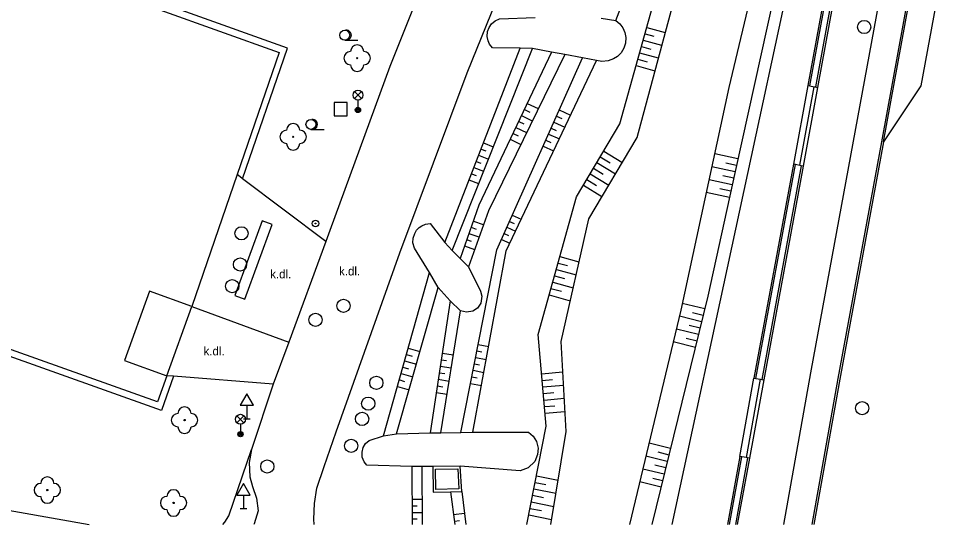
# Model space of a CAD drawing. Extents: x -598932 to -598196, y -1162207 to -1161504.
# Drawn here: x -598567.3 to -598496.9, y -1162207 to -1162168.7 of the extents above; entities that cross this region are included whole.
import ezdxf

# ---------------------------------------------------------------- set-up
doc = ezdxf.new("R2010")
doc.units = 0
for name, color, linetype in [('kanalizace - povrch.  znaky - skut. velikost', 7, 'Continuous'), ('Level 22', 7, 'Continuous'), ('Level 25', 7, 'Continuous'), ('Level 26', 7, 'Continuous'), ('Level 27', 7, 'Continuous'), ('Level 33', 7, 'Continuous'), ('Level 34', 7, 'Continuous'), ('Level 36', 7, 'Continuous'), ('specificka linie pasportu komunikaci', 7, 'Continuous'), ('TM - budovy zdene_ betonove - VP', 7, 'Continuous'), ('TM - chodniky - VP', 7, 'Continuous'), ('TM - dolni hrana svahu', 7, 'Continuous'), ('TM - horni hrana svahu', 7, 'Continuous'), ('TM - komunikace - VP', 7, 'Continuous'), ('TM - popis povrchu', 7, 'Continuous'), ('TM - rozhrani ploch obecne - VP', 7, 'Continuous'), ('TM - schody - VP', 7, 'Continuous'), ('TM - srafovani', 7, 'Continuous')]:
    doc.layers.add(name, color=color, linetype=linetype)

msp = doc.modelspace()

# ---------------------------------------------------------------- linework, layer by layer
at = {"layer": 'kanalizace - povrch.  znaky - skut. velikost'}
for points in [[(-598491.69, -1162121.71), (-598494.93, -1162138.88), (-598498.77, -1162160.06), (-598502.05, -1162178), (-598505.34, -1162195.93), (-598507.315, -1162206.96)], [(-598501.9, -1162178.02), (-598498.62, -1162160.09), (-598494.9, -1162139.51)]]:
    msp.add_lwpolyline(points, dxfattribs=at)
at = {"layer": 'Level 22'}
for centre in [(-598541.71, -1162171.68), (-598546.55, -1162177.63), (-598554.77, -1162199.07), (-598565.15, -1162204.36), (-598555.6, -1162205.34)]:
    msp.add_circle(centre, 0.05, dxfattribs=at)
for centre, start, end in [((-598541.71, -1162171.18), 0, 180), ((-598542.21, -1162171.68), 90, 270), ((-598541.21, -1162171.68), 270, 90), ((-598541.71, -1162172.18), 180, 0), ((-598546.55, -1162177.13), 0, 180), ((-598547.05, -1162177.63), 90, 270), ((-598546.05, -1162177.63), 270, 90), ((-598546.55, -1162178.13), 180, 0), ((-598554.77, -1162198.57), 0, 180), ((-598555.27, -1162199.07), 90, 270), ((-598554.27, -1162199.07), 270, 90), ((-598554.77, -1162199.57), 180, 0), ((-598565.15, -1162203.86), 0, 180), ((-598565.65, -1162204.36), 90, 270), ((-598564.65, -1162204.36), 270, 90), ((-598555.6, -1162204.84), 0, 180), ((-598565.15, -1162204.86), 180, 0), ((-598556.1, -1162205.34), 90, 270), ((-598555.1, -1162205.34), 270, 90), ((-598555.6, -1162205.84), 180, 0)]:
    msp.add_arc(centre, 0.5, start, end, dxfattribs=at)
at = {"layer": 'Level 25'}
for radius in [0.25, 0.0303]:
    msp.add_circle((-598544.86, -1162184.19), radius, dxfattribs=at)
at = {"layer": 'Level 26'}
msp.add_lwpolyline([(-598543.46, -1162176.03), (-598542.46, -1162176.03), (-598542.46, -1162175.03), (-598543.46, -1162175.03)], close=True, dxfattribs=at)
at = {"layer": 'Level 27'}
for centre in [(-598503.36, -1162169.32), (-598550.46, -1162184.93), (-598550.57, -1162187.29), (-598551.16, -1162188.93), (-598542.75, -1162190.42), (-598544.86, -1162191.48), (-598540.26, -1162196.25), (-598540.87, -1162197.82), (-598503.51, -1162198.17), (-598541.34, -1162198.98), (-598542.16, -1162201.01), (-598548.51, -1162202.58)]:
    msp.add_circle(centre, 0.5, dxfattribs=at)
at = {"layer": 'Level 33'}
for p, q in [((-598541.915, -1162174.74), (-598541.385, -1162174.21)), ((-598541.915, -1162174.21), (-598541.385, -1162174.74)), ((-598541.65, -1162174.85), (-598541.65, -1162175.6)), ((-598550.805, -1162199.27), (-598550.275, -1162198.74)), ((-598550.805, -1162198.74), (-598550.275, -1162199.27)), ((-598550.54, -1162199.38), (-598550.54, -1162200.13))]:
    msp.add_line(p, q, dxfattribs=at)
for centre, radius in [((-598541.65, -1162174.475), 0.375), ((-598541.65, -1162175.6), 0.2), ((-598541.65, -1162175.6), 0.145), ((-598541.65, -1162175.6), 0.0876), ((-598550.54, -1162199.005), 0.375), ((-598550.54, -1162200.13), 0.2), ((-598550.54, -1162200.13), 0.145), ((-598550.54, -1162200.13), 0.0876)]:
    msp.add_circle(centre, radius, dxfattribs=at)
at = {"layer": 'Level 34'}
for p, q in [((-598550.06, -1162197.942), (-598550.06, -1162198.96)), ((-598550.31, -1162198.96), (-598549.81, -1162198.96)), ((-598550.31, -1162204.742), (-598550.31, -1162205.76)), ((-598550.56, -1162205.76), (-598550.06, -1162205.76))]:
    msp.add_line(p, q, dxfattribs=at)
for points in [[(-598550.56, -1162197.942), (-598549.56, -1162197.942), (-598550.06, -1162197.076)], [(-598550.81, -1162204.742), (-598549.81, -1162204.742), (-598550.31, -1162203.876)]]:
    msp.add_lwpolyline(points, close=True, dxfattribs=at)
at = {"layer": 'Level 36'}
for p, q in [((-598542.65, -1162170.315), (-598541.65, -1162170.315)), ((-598545.21, -1162177.065), (-598544.21, -1162177.065))]:
    msp.add_line(p, q, dxfattribs=at)
for centre in [(-598542.65, -1162169.94), (-598545.21, -1162176.69)]:
    msp.add_circle(centre, 0.375, dxfattribs=at)
for centre in [(-598542.525, -1162169.94), (-598545.085, -1162176.69)]:
    msp.add_arc(centre, 0.375, 260.40593, 99.59407, dxfattribs=at)
at = {"layer": 'specificka linie pasportu komunikaci'}
msp.add_lwpolyline([(-598556.11, -1162195.71), (-598554.23, -1162190.47)], dxfattribs=at)
at = {"layer": 'TM - budovy zdene_ betonove - VP'}
for points in [[(-598583.74, -1162158.3), (-598547.62, -1162171.24)], [(-598547.62, -1162171.24), (-598550.8, -1162180.49)], [(-598550.8, -1162180.49), (-598554.23, -1162190.47)], [(-598556.82, -1162197.69), (-598593.3, -1162184.7)], [(-598557.43, -1162189.32), (-598559.31, -1162194.56)], [(-598554.23, -1162190.47), (-598557.43, -1162189.32)], [(-598559.31, -1162194.56), (-598556.11, -1162195.71)], [(-598556.11, -1162195.71), (-598556.82, -1162197.69)]]:
    msp.add_lwpolyline(points, dxfattribs=at)
at = {"layer": 'TM - chodniky - VP'}
for points in [[(-598550.38, -1162180.81), (-598550.44, -1162180.76), (-598550.8, -1162180.49)], [(-598544.09, -1162185.54), (-598550.38, -1162180.81)], [(-598555.6, -1162195.75), (-598556.11, -1162195.71)], [(-598548.07, -1162196.36), (-598555.6, -1162195.75)], [(-598551.883, -1162206.96), (-598551.721, -1162206.782), (-598551.43, -1162206.31), (-598549.71, -1162201.3)], [(-598586.64, -1162202.41), (-598572.98, -1162205.03), (-598561.987, -1162206.96)]]:
    msp.add_lwpolyline(points, dxfattribs=at)
at = {"layer": 'TM - dolni hrana svahu'}
for points in [[(-598527.069, -1162206.96), (-598525.9, -1162199.94), (-598526.29, -1162193.12), (-598524.19, -1162183.84), (-598520.54, -1162177.67), (-598516.62, -1162163.12), (-598511.36, -1162148.3), (-598507.55, -1162138.15), (-598504.88, -1162127.97)], [(-598504.88, -1162127.97), (-598503.46, -1162128.17), (-598505.42, -1162137.26), (-598507.34, -1162146.25), (-598509.89, -1162158.31), (-598513.6, -1162173.91), (-598517.23, -1162190.74), (-598521.114, -1162206.96)], [(-598522.15, -1162168.83), (-598515.06, -1162150.42)], [(-598534.52, -1162186.23), (-598528.44, -1162170.95)], [(-598526, -1162171.4), (-598531.78, -1162183.22), (-598533.28, -1162187.47)], [(-598532.95, -1162199.99), (-598530.44, -1162186.26), (-598523.6, -1162171.85)], [(-598538.73, -1162200.11), (-598535.57, -1162189.03)], [(-598535.38, -1162200.03), (-598533.89, -1162190.8)], [(-598536.81, -1162202.57), (-598536.798, -1162206.96)], [(-598533.8, -1162204.48), (-598533.482, -1162206.96)]]:
    msp.add_lwpolyline(points, dxfattribs=at)
at = {"layer": 'TM - horni hrana svahu'}
for points in [[(-598528.88, -1162206.96), (-598527.4, -1162199.53), (-598528.02, -1162192.59), (-598525.12, -1162182.18), (-598521.84, -1162176.66), (-598518.1, -1162163.25), (-598514.48, -1162153.09), (-598508.61, -1162137.27), (-598505.57, -1162126.02), (-598501.62, -1162126.82), (-598506.46, -1162150.21), (-598509.24, -1162162.66), (-598513.12, -1162180.25), (-598515.18, -1162189.69), (-598519.427, -1162206.96)], [(-598535.09, -1162185.64), (-598529.39, -1162170.93)], [(-598527.01, -1162171.23), (-598532.5, -1162182.81), (-598533.92, -1162186.85)], [(-598533.86, -1162200), (-598531.15, -1162186.19), (-598524.66, -1162171.65)], [(-598539.72, -1162200.27), (-598536.23, -1162187.9)], [(-598534.68, -1162190.05), (-598536.19, -1162200.04)], [(-598537.57, -1162202.58), (-598537.54, -1162206.96)], [(-598534.65, -1162204.49), (-598534.317, -1162206.96)]]:
    msp.add_lwpolyline(points, dxfattribs=at)
at = {"layer": 'TM - komunikace - VP'}
for points in [[(-598497.37, -1162121.98), (-598506.89, -1162173.89)], [(-598544.968, -1162206.96), (-598545, -1162206.57), (-598544.95, -1162205.39), (-598544.75, -1162204.23), (-598544.21, -1162202.57), (-598543.3, -1162199.95), (-598538.48, -1162186.41), (-598533.4, -1162172.79), (-598527.54, -1162158.33), (-598521.54, -1162144.26), (-598516.48, -1162133.39)], [(-598536.55, -1162160.05), (-598535.09, -1162160.73), (-598534.95, -1162160.84), (-598534.87, -1162160.97), (-598534.83, -1162161.12), (-598534.84, -1162161.3), (-598539.24, -1162172.31), (-598543.78, -1162184.71), (-598544.09, -1162185.54)], [(-598506.89, -1162173.89), (-598507.98, -1162179.86)], [(-598507.98, -1162179.86), (-598510.94, -1162196.02)], [(-598544.09, -1162185.54), (-598546.87, -1162193.16)], [(-598546.87, -1162193.16), (-598548.07, -1162196.36)], [(-598510.94, -1162196.02), (-598512.04, -1162201.95)], [(-598548.07, -1162196.36), (-598549.71, -1162201.3)], [(-598549.71, -1162201.3), (-598549.89, -1162202.28), (-598549.84, -1162203.35), (-598549.62, -1162204.1), (-598549.33, -1162204.97), (-598549.21, -1162205.94), (-598549.51, -1162206.93), (-598549.526, -1162206.96)], [(-598512.04, -1162201.95), (-598512.954, -1162206.96)]]:
    msp.add_lwpolyline(points, dxfattribs=at)
at = {"layer": 'TM - rozhrani ploch obecne - VP'}
for points in [[(-598496.593, -1162112.835), (-598495.97, -1162113.27), (-598494.93, -1162114.36), (-598494.22, -1162115.54), (-598493.82, -1162116.49), (-598493.61, -1162117.77), (-598493.55, -1162119.23), (-598493.66, -1162120.3), (-598496.61, -1162136.4), (-598500.83, -1162159.72), (-598507.41, -1162195.5), (-598509.446, -1162206.96)], [(-598517.889, -1162206.96), (-598498.62, -1162117.55)], [(-598497.94, -1162121.89), (-598498.09, -1162121.87), (-598507.62, -1162173.75)], [(-598507.47, -1162173.78), (-598497.94, -1162121.89)], [(-598497.52, -1162121.96), (-598507.03, -1162173.86)], [(-598493.71, -1162144.14), (-598496.62, -1162160.47), (-598499.08, -1162173.76), (-598501.9, -1162178.02)], [(-598555.6, -1162195.75), (-598556.52, -1162198.33), (-598593.94, -1162185), (-598589.371, -1162172.382), (-598584.04, -1162157.66)], [(-598550.38, -1162180.81), (-598546.99, -1162170.93), (-598584.04, -1162157.66)], [(-598529.39, -1162170.93), (-598531.48, -1162170.89), (-598531.69, -1162170.62), (-598531.81, -1162170.36), (-598531.87, -1162170.05), (-598531.84, -1162169.67), (-598531.73, -1162169.36), (-598531.54, -1162169.08), (-598531.28, -1162168.86), (-598530.95, -1162168.71)], [(-598530.95, -1162168.71), (-598528.25, -1162168.6)], [(-598522.15, -1162168.83), (-598521.85, -1162169.08), (-598521.62, -1162169.38), (-598521.46, -1162169.74), (-598521.39, -1162170.12), (-598521.41, -1162170.54), (-598521.53, -1162170.91), (-598521.73, -1162171.27), (-598522.02, -1162171.55), (-598522.31, -1162171.74), (-598522.72, -1162171.89), (-598523.19, -1162171.94), (-598523.6, -1162171.85)], [(-598523.24, -1162168.66), (-598522.15, -1162168.83)], [(-598528.44, -1162170.95), (-598529.39, -1162170.93)], [(-598527.01, -1162171.23), (-598528.44, -1162170.95)], [(-598526, -1162171.4), (-598527.01, -1162171.23)], [(-598524.66, -1162171.65), (-598526, -1162171.4)], [(-598523.6, -1162171.85), (-598524.66, -1162171.65)], [(-598507.62, -1162173.75), (-598507.47, -1162173.78)], [(-598507.47, -1162173.78), (-598507.13, -1162173.84)], [(-598507.13, -1162173.84), (-598507.03, -1162173.86)], [(-598507.03, -1162173.86), (-598506.89, -1162173.89)], [(-598501.9, -1162178.02), (-598505.19, -1162195.96), (-598507.168, -1162206.96)], [(-598508.71, -1162179.7), (-598511.7, -1162195.89)], [(-598511.55, -1162195.92), (-598508.56, -1162179.72)], [(-598508.13, -1162179.83), (-598511.09, -1162195.99)], [(-598508.56, -1162179.72), (-598508.71, -1162179.7)], [(-598508.13, -1162179.83), (-598508.56, -1162179.72)], [(-598507.98, -1162179.86), (-598508.13, -1162179.83)], [(-598550.96, -1162189.65), (-598550.21, -1162189.92), (-598548.14, -1162184.27), (-598548.89, -1162184), (-598550.96, -1162189.65)], [(-598536.23, -1162187.9), (-598537.38, -1162186.05), (-598537.49, -1162185.66), (-598537.47, -1162185.29), (-598537.36, -1162184.95), (-598537.21, -1162184.7), (-598537.03, -1162184.5), (-598536.81, -1162184.36), (-598536.53, -1162184.24), (-598536.2, -1162184.18)], [(-598536.2, -1162184.18), (-598535.09, -1162185.64)], [(-598535.09, -1162185.64), (-598534.52, -1162186.23)], [(-598534.52, -1162186.23), (-598533.92, -1162186.85)], [(-598533.92, -1162186.85), (-598533.28, -1162187.47)], [(-598535.57, -1162189.03), (-598536.23, -1162187.9)], [(-598533.28, -1162187.47), (-598532.37, -1162189.31), (-598532.27, -1162189.69), (-598532.35, -1162190.23), (-598532.61, -1162190.59), (-598532.97, -1162190.83), (-598533.43, -1162190.91), (-598533.89, -1162190.8)], [(-598534.68, -1162190.05), (-598535.57, -1162189.03)], [(-598554.23, -1162190.47), (-598546.87, -1162193.16)], [(-598533.89, -1162190.8), (-598534.68, -1162190.05)], [(-598511.7, -1162195.89), (-598511.55, -1162195.92)], [(-598511.55, -1162195.92), (-598511.21, -1162195.97)], [(-598511.21, -1162195.97), (-598511.09, -1162195.99)], [(-598511.09, -1162195.99), (-598510.94, -1162196.02)], [(-598537.57, -1162202.58), (-598540.98, -1162202.48), (-598541.18, -1162202.23), (-598541.32, -1162201.87), (-598541.34, -1162201.5), (-598541.26, -1162201.14), (-598541.07, -1162200.84), (-598540.79, -1162200.61), (-598539.72, -1162200.27)], [(-598539.72, -1162200.27), (-598538.73, -1162200.11)], [(-598538.73, -1162200.11), (-598536.19, -1162200.04)], [(-598536.19, -1162200.04), (-598535.38, -1162200.03)], [(-598535.38, -1162200.03), (-598533.86, -1162200)], [(-598532.95, -1162199.99), (-598528.76, -1162199.97), (-598528.4, -1162200.28), (-598528.14, -1162200.7), (-598528.02, -1162201.18), (-598528.06, -1162201.68), (-598528.28, -1162202.19), (-598528.77, -1162202.67), (-598529.38, -1162202.9), (-598533.92, -1162202.56)], [(-598533.86, -1162200), (-598532.95, -1162199.99)], [(-598512.76, -1162201.82), (-598513.704, -1162206.96)], [(-598513.549, -1162206.96), (-598512.61, -1162201.85)], [(-598512.18, -1162201.92), (-598513.099, -1162206.96)], [(-598512.61, -1162201.85), (-598512.76, -1162201.82)], [(-598512.26, -1162201.91), (-598512.61, -1162201.85)], [(-598512.18, -1162201.92), (-598512.26, -1162201.91)], [(-598512.04, -1162201.95), (-598512.18, -1162201.92)], [(-598536.81, -1162202.57), (-598537.57, -1162202.58)], [(-598535.98, -1162202.59), (-598536.81, -1162202.57)], [(-598533.92, -1162202.56), (-598535.98, -1162202.59)], [(-598535.98, -1162202.59), (-598535.95, -1162204.51), (-598534.65, -1162204.49)], [(-598533.8, -1162204.48), (-598533.92, -1162202.56)], [(-598535.78, -1162202.79), (-598534.1, -1162202.76), (-598534.02, -1162204.28), (-598535.76, -1162204.31), (-598535.78, -1162202.79)], [(-598534.65, -1162204.49), (-598533.8, -1162204.48)]]:
    msp.add_lwpolyline(points, dxfattribs=at)
at = {"layer": 'TM - schody - VP'}
for points in [[(-598507.62, -1162173.75), (-598508.71, -1162179.7)], [(-598508.21, -1162179.78), (-598507.13, -1162173.84)], [(-598512.76, -1162201.82), (-598511.7, -1162195.89)], [(-598512.26, -1162201.91), (-598511.21, -1162195.97)]]:
    msp.add_lwpolyline(points, dxfattribs=at)
at = {"layer": 'TM - srafovani'}
for points in [[(-598519.8, -1162169.35), (-598518.42, -1162169.73)], [(-598519.93, -1162169.83), (-598519.26, -1162170.01)], [(-598520.2, -1162170.79), (-598519.49, -1162170.99)], [(-598520.07, -1162170.31), (-598518.68, -1162170.7)], [(-598520.34, -1162171.27), (-598518.93, -1162171.66)], [(-598520.61, -1162172.24), (-598519.19, -1162172.63)], [(-598520.47, -1162171.75), (-598519.77, -1162171.95)], [(-598528.85, -1162175.11), (-598528.02, -1162175.5)], [(-598529.06, -1162175.57), (-598528.65, -1162175.76)], [(-598526.42, -1162175.6), (-598525.57, -1162175.98)], [(-598529.49, -1162176.47), (-598529.11, -1162176.65)], [(-598529.28, -1162176.02), (-598528.46, -1162176.41)], [(-598526.83, -1162176.51), (-598525.99, -1162176.89)], [(-598526.62, -1162176.06), (-598526.22, -1162176.24)], [(-598529.7, -1162176.92), (-598528.89, -1162177.31)], [(-598527.03, -1162176.97), (-598526.65, -1162177.14)], [(-598530.13, -1162177.82), (-598529.33, -1162178.21)], [(-598529.92, -1162177.37), (-598529.54, -1162177.55)], [(-598527.44, -1162177.88), (-598527.05, -1162178.06)], [(-598527.24, -1162177.43), (-598526.41, -1162177.79)], [(-598532.34, -1162178.56), (-598531.97, -1162178.7)], [(-598532.16, -1162178.09), (-598531.41, -1162178.38)], [(-598527.64, -1162178.34), (-598526.85, -1162178.7)], [(-598523.06, -1162178.72), (-598521.68, -1162179.55)], [(-598532.52, -1162179.02), (-598531.78, -1162179.31)], [(-598523.32, -1162179.15), (-598522.58, -1162179.59)], [(-598514.66, -1162178.9), (-598512.91, -1162179.28)], [(-598532.88, -1162179.96), (-598532.15, -1162180.24)], [(-598532.7, -1162179.49), (-598532.35, -1162179.63)], [(-598523.83, -1162180.01), (-598523.1, -1162180.45)], [(-598523.57, -1162179.58), (-598522.17, -1162180.42)], [(-598514.87, -1162179.87), (-598513.12, -1162180.25)], [(-598513.82, -1162179.59), (-598513.01, -1162179.77)], [(-598533.06, -1162180.42), (-598532.7, -1162180.56)], [(-598524.09, -1162180.44), (-598522.67, -1162181.28)], [(-598515.09, -1162180.85), (-598513.33, -1162181.23)], [(-598514.05, -1162180.56), (-598513.22, -1162180.74)], [(-598533.25, -1162180.89), (-598532.52, -1162181.17)], [(-598524.6, -1162181.3), (-598523.19, -1162182.14)], [(-598524.34, -1162180.87), (-598523.61, -1162181.31)], [(-598514.27, -1162181.54), (-598513.44, -1162181.72)], [(-598515.3, -1162181.83), (-598513.54, -1162182.21)], [(-598529.98, -1162183.57), (-598529.31, -1162183.87)], [(-598532.92, -1162184.01), (-598532.17, -1162184.27)], [(-598530.19, -1162184.03), (-598529.84, -1162184.18)], [(-598533.25, -1162184.95), (-598532.5, -1162185.21)], [(-598533.08, -1162184.48), (-598532.71, -1162184.61)], [(-598530.59, -1162184.94), (-598530.27, -1162185.09)], [(-598530.39, -1162184.48), (-598529.73, -1162184.78)], [(-598533.06, -1162185.55), (-598533.41, -1162185.42)], [(-598530.8, -1162185.4), (-598530.17, -1162185.68)], [(-598533.58, -1162185.89), (-598532.83, -1162186.16)], [(-598526.51, -1162187.18), (-598525.81, -1162187.37)], [(-598526.38, -1162186.7), (-598524.93, -1162187.1)], [(-598526.64, -1162187.66), (-598525.15, -1162188.07)], [(-598526.78, -1162188.14), (-598526.02, -1162188.35)], [(-598527.05, -1162189.1), (-598526.26, -1162189.32)], [(-598526.91, -1162188.62), (-598525.37, -1162189.05)], [(-598527.18, -1162189.59), (-598525.6, -1162190.03)], [(-598517.12, -1162190.21), (-598515.41, -1162190.63)], [(-598517.33, -1162191.19), (-598515.65, -1162191.6)], [(-598516.33, -1162190.92), (-598515.53, -1162191.12)], [(-598516.59, -1162191.89), (-598515.77, -1162192.09)], [(-598517.56, -1162192.16), (-598515.88, -1162192.57)], [(-598532.55, -1162193.34), (-598531.76, -1162193.5)], [(-598517.8, -1162193.13), (-598516.12, -1162193.55)], [(-598516.82, -1162192.86), (-598516, -1162193.06)], [(-598537.98, -1162194.11), (-598537.56, -1162194.23)], [(-598537.85, -1162193.63), (-598536.96, -1162193.88)], [(-598535.28, -1162194), (-598534.43, -1162194.13)], [(-598532.65, -1162193.83), (-598532.27, -1162193.91)], [(-598538.12, -1162194.59), (-598537.23, -1162194.84)], [(-598535.35, -1162194.5), (-598534.95, -1162194.56)], [(-598532.84, -1162194.81), (-598532.45, -1162194.89)], [(-598532.74, -1162194.32), (-598531.94, -1162194.48)], [(-598538.39, -1162195.55), (-598537.51, -1162195.8)], [(-598538.25, -1162195.07), (-598537.82, -1162195.2)], [(-598535.5, -1162195.49), (-598535.09, -1162195.55)], [(-598535.43, -1162194.99), (-598534.59, -1162195.12)], [(-598532.93, -1162195.3), (-598532.12, -1162195.46)], [(-598527.75, -1162195.56), (-598526.17, -1162195.42)], [(-598538.1, -1162196.16), (-598538.53, -1162196.03)], [(-598535.58, -1162195.98), (-598534.75, -1162196.11)], [(-598533.13, -1162196.29), (-598532.3, -1162196.45)], [(-598533.03, -1162195.8), (-598532.62, -1162195.88)], [(-598527.71, -1162196.06), (-598526.93, -1162195.99)], [(-598538.66, -1162196.52), (-598537.78, -1162196.77)], [(-598535.73, -1162196.97), (-598534.9, -1162197.1)], [(-598535.65, -1162196.48), (-598535.24, -1162196.54)], [(-598527.66, -1162196.56), (-598526.1, -1162196.42)], [(-598527.62, -1162197.06), (-598526.83, -1162196.99)], [(-598527.57, -1162197.55), (-598526.05, -1162197.42)], [(-598527.53, -1162198.05), (-598526.76, -1162197.98)], [(-598527.48, -1162198.55), (-598525.99, -1162198.42)], [(-598519.63, -1162200.8), (-598518.01, -1162201.2)], [(-598519.87, -1162201.77), (-598518.25, -1162202.17)], [(-598518.96, -1162201.48), (-598518.13, -1162201.69)], [(-598519.18, -1162202.46), (-598518.36, -1162202.66)], [(-598528.15, -1162203.29), (-598526.51, -1162203.62)], [(-598520.1, -1162202.75), (-598518.48, -1162203.14)], [(-598528.24, -1162203.78), (-598527.43, -1162203.95)], [(-598520.33, -1162203.72), (-598518.72, -1162204.12)], [(-598519.35, -1162203.45), (-598518.6, -1162203.63)], [(-598528.44, -1162204.76), (-598527.62, -1162204.93)], [(-598528.34, -1162204.27), (-598526.68, -1162204.61)], [(-598537.55, -1162205.05), (-598536.82, -1162205.05)], [(-598528.54, -1162205.26), (-598526.84, -1162205.6)], [(-598537.55, -1162205.55), (-598537.18, -1162205.55)], [(-598537.54, -1162206.05), (-598536.81, -1162206.05)], [(-598534.41, -1162206.22), (-598533.6, -1162206.11)], [(-598528.64, -1162205.75), (-598527.76, -1162205.92)], [(-598537.54, -1162206.55), (-598537.18, -1162206.55)], [(-598534.35, -1162206.72), (-598533.97, -1162206.67)], [(-598528.73, -1162206.24), (-598527, -1162206.58)]]:
    msp.add_lwpolyline(points, dxfattribs=at)

# ---------------------------------------------------------------- texts
at = {"layer": 'TM - popis povrchu'}
for p in [(-598548.29, -1162188.34), (-598543.08, -1162188.12), (-598553.33, -1162194.17)]:
    msp.add_text('k.dl.', height=0.65, dxfattribs=at).set_placement(p)

doc.saveas('drawing.dxf')
